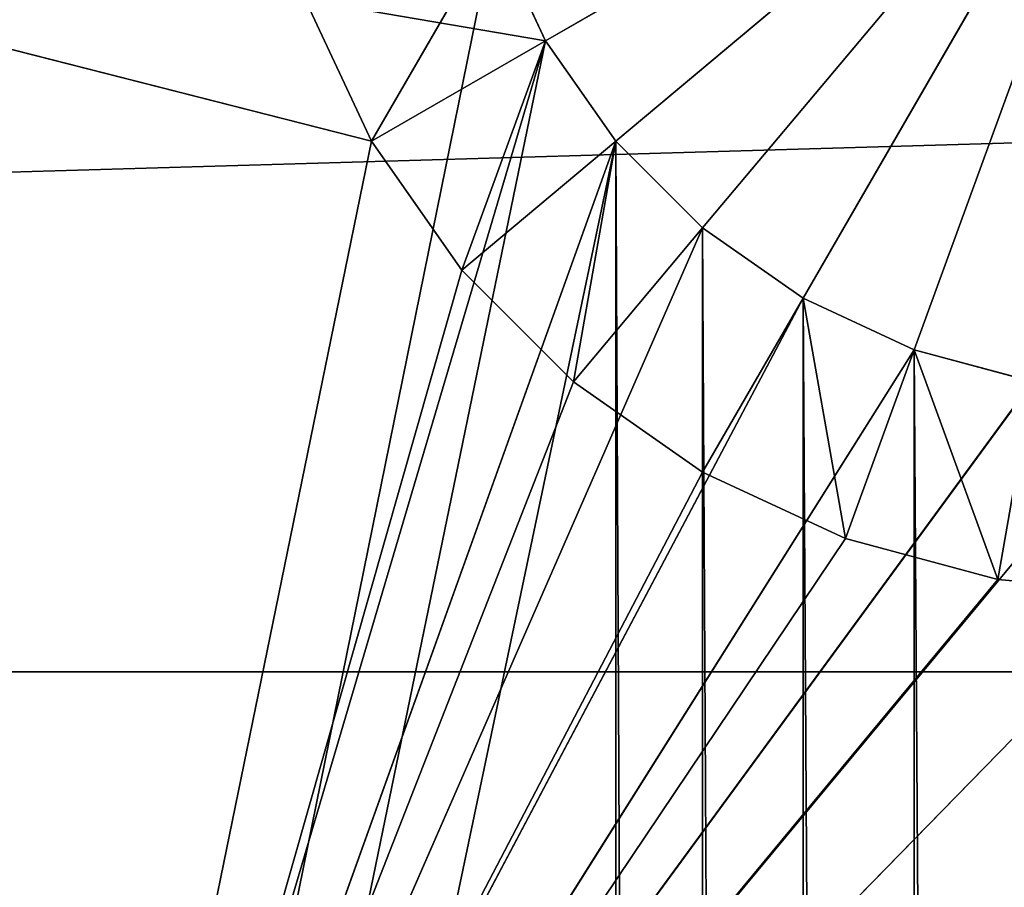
# Model space of a CAD drawing. Extents: x 226 to 378, y -30 to 313.
# Tile 175 of 656: x 279.84 to 282.95, y 80.37 to 83.11. Entities that reach past the tile are written whole.
import ezdxf

# ---------------------------------------------------------------- set-up
doc = ezdxf.new("R2010")
doc.units = 0
doc.header["$LTSCALE"] = 25.4
doc.layers.get('0').update_dxf_attribs({"color": 13, "linetype": 'CONTINUOUS'})
for name, color, linetype in [('_NCL1_2', 7, 'CONTINUOUS'), ('_NCL1_62', 7, 'CONTINUOUS'), ('_NCL1_64', 250, 'CONTINUOUS'), ('USER_LIBRARY_DIN_RAIL_DEFA', 254, 'CONTINUOUS')]:
    doc.layers.add(name, color=color, linetype=linetype)

# ---------------------------------------------------------------- blocks, each defined once
blk = doc.blocks.new('EWON_2005CD_4005CD_COSY141')
at = {"layer": '_NCL1_2', "color": 0}
for p, q in [((98.1156, 235.0427, 309.88), (94.615, 231.4575, 309.88)), ((98.1156, 235.0427, 309.88), (94.615, 231.4575, 309.88)), ((98.1156, 235.0427, 297.18), (94.615, 230.8225, 297.18)), ((98.1156, 235.0427, 297.18), (94.615, 230.8225, 297.18)), ((95.0009, 230.7887, 297.18), (98.1156, 235.0427, 297.18)), ((95.0009, 230.7887, 297.18), (98.1156, 235.0427, 297.18)), ((98.1156, 235.0427, 309.88), (95.1112, 231.4141, 309.88)), ((98.1156, 235.0427, 309.88), (95.1112, 231.4141, 309.88)), ((95.3751, 230.6885, 297.18), (98.1156, 235.0427, 297.18)), ((95.3751, 230.6885, 297.18), (98.1156, 235.0427, 297.18)), ((98.1156, 235.0427, 309.88), (95.5923, 231.2852, 309.88)), ((98.1156, 235.0427, 309.88), (95.5923, 231.2852, 309.88)), ((95.7262, 230.5247, 297.18), (98.1156, 235.0427, 297.18)), ((95.7262, 230.5247, 297.18), (98.1156, 235.0427, 297.18)), ((98.1156, 235.0427, 297.18), (96.0436, 230.3025, 297.18)), ((98.1156, 235.0427, 297.18), (96.0436, 230.3025, 297.18)), ((98.1156, 235.0427, 309.88), (96.0437, 231.0747, 309.88)), ((98.1156, 235.0427, 309.88), (96.0437, 231.0747, 309.88)), ((96.3175, 230.0286, 297.18), (98.1156, 235.0427, 297.18)), ((96.3175, 230.0286, 297.18), (98.1156, 235.0427, 297.18)), ((98.1156, 235.0427, 309.88), (96.4518, 230.789, 309.88)), ((98.1156, 235.0427, 309.88), (96.4518, 230.789, 309.88)), ((96.5397, 229.7113, 297.18), (98.1156, 235.0427, 297.18)), ((96.5397, 229.7113, 297.18), (98.1156, 235.0427, 297.18)), ((98.1156, 235.0427, 309.88), (96.804, 230.4368, 309.88)), ((98.1156, 235.0427, 309.88), (96.804, 230.4368, 309.88)), ((98.1156, 235.0427, 309.88), (97.0896, 230.0288, 309.88)), ((98.1156, 235.0427, 309.88), (97.0896, 230.0288, 309.88)), ((95.1112, 231.4141, 309.88), (94.615, 231.4575, 309.88)), ((95.1112, 231.4141, 309.88), (94.615, 231.4575, 309.88)), ((95.1112, 231.4141, 309.88), (95.0009, 230.7887, 309.245)), ((95.1112, 231.4141, 309.88), (95.0009, 230.7887, 309.245)), ((95.5923, 231.2852, 309.88), (95.1112, 231.4141, 309.88)), ((95.5923, 231.2852, 309.88), (95.1112, 231.4141, 309.88)), ((95.3751, 230.6885, 309.245), (95.1112, 231.4141, 309.88)), ((95.3751, 230.6885, 309.245), (95.1112, 231.4141, 309.88)), ((95.5923, 231.2852, 309.88), (95.3751, 230.6885, 309.245)), ((95.5923, 231.2852, 309.88), (95.3751, 230.6885, 309.245)), ((96.0437, 231.0747, 309.88), (95.5923, 231.2852, 309.88)), ((96.0437, 231.0747, 309.88), (95.5923, 231.2852, 309.88)), ((95.7262, 230.5247, 309.245), (95.5923, 231.2852, 309.88)), ((95.7262, 230.5247, 309.245), (95.5923, 231.2852, 309.88)), ((96.0437, 231.0747, 309.88), (95.7262, 230.5247, 309.245)), ((96.0437, 231.0747, 309.88), (95.7262, 230.5247, 309.245)), ((96.0436, 230.3025, 309.245), (96.0437, 231.0747, 309.88)), ((96.0436, 230.3025, 309.245), (96.0437, 231.0747, 309.88)), ((96.4518, 230.789, 309.88), (96.0437, 231.0747, 309.88)), ((96.4518, 230.789, 309.88), (96.0437, 231.0747, 309.88)), ((95.3751, 230.6885, 297.18), (95.0009, 230.7887, 309.245)), ((95.0009, 230.7887, 309.245), (95.3751, 230.6885, 309.245)), ((95.3751, 230.6885, 297.18), (95.0009, 230.7887, 309.245)), ((95.0009, 230.7887, 309.245), (95.3751, 230.6885, 309.245)), ((96.4518, 230.789, 309.88), (96.0436, 230.3025, 309.245)), ((96.4518, 230.789, 309.88), (96.0436, 230.3025, 309.245)), ((96.3175, 230.0286, 309.245), (96.4518, 230.789, 309.88)), ((96.3175, 230.0286, 309.245), (96.4518, 230.789, 309.88)), ((96.804, 230.4368, 309.88), (96.4518, 230.789, 309.88)), ((96.804, 230.4368, 309.88), (96.4518, 230.789, 309.88)), ((95.3751, 230.6885, 309.245), (95.3751, 230.6885, 297.18)), ((95.7262, 230.5247, 297.18), (95.3751, 230.6885, 309.245)), ((95.3751, 230.6885, 309.245), (95.7262, 230.5247, 309.245)), ((95.7262, 230.5247, 297.18), (95.3751, 230.6885, 309.245)), ((95.3751, 230.6885, 309.245), (95.3751, 230.6885, 297.18)), ((95.3751, 230.6885, 309.245), (95.7262, 230.5247, 309.245)), ((95.7262, 230.5247, 309.245), (95.7262, 230.5247, 297.18)), ((96.0436, 230.3025, 297.18), (95.7262, 230.5247, 309.245)), ((95.7262, 230.5247, 309.245), (96.0436, 230.3025, 309.245)), ((96.0436, 230.3025, 297.18), (95.7262, 230.5247, 309.245)), ((95.7262, 230.5247, 309.245), (95.7262, 230.5247, 297.18)), ((95.7262, 230.5247, 309.245), (96.0436, 230.3025, 309.245)), ((96.804, 230.4368, 309.88), (96.3175, 230.0286, 309.245)), ((96.804, 230.4368, 309.88), (96.3175, 230.0286, 309.245)), ((96.5397, 229.7113, 309.245), (96.804, 230.4368, 309.88)), ((96.5397, 229.7113, 309.245), (96.804, 230.4368, 309.88)), ((97.0896, 230.0288, 309.88), (96.804, 230.4368, 309.88)), ((97.0896, 230.0288, 309.88), (96.804, 230.4368, 309.88)), ((96.0436, 230.3025, 309.245), (96.0436, 230.3025, 297.18)), ((96.3175, 230.0286, 297.18), (96.0436, 230.3025, 309.245)), ((96.0436, 230.3025, 309.245), (96.3175, 230.0286, 309.245)), ((96.3175, 230.0286, 297.18), (96.0436, 230.3025, 309.245)), ((96.0436, 230.3025, 309.245), (96.0436, 230.3025, 297.18)), ((96.0436, 230.3025, 309.245), (96.3175, 230.0286, 309.245)), ((96.3175, 230.0286, 309.245), (96.3175, 230.0286, 297.18)), ((96.5397, 229.7113, 297.18), (96.3175, 230.0286, 309.245)), ((96.3175, 230.0286, 309.245), (96.5397, 229.7113, 309.245)), ((96.5397, 229.7113, 297.18), (96.3175, 230.0286, 309.245)), ((96.3175, 230.0286, 309.245), (96.3175, 230.0286, 297.18)), ((96.3175, 230.0286, 309.245), (96.5397, 229.7113, 309.245)), ((97.0896, 230.0288, 309.88), (96.5397, 229.7113, 309.245)), ((97.0896, 230.0288, 309.88), (96.5397, 229.7113, 309.245)), ((96.7035, 229.3601, 309.245), (97.0896, 230.0288, 309.88)), ((96.7035, 229.3601, 309.245), (97.0896, 230.0288, 309.88)), ((97.0896, 230.0288, 309.88), (101.9449, 228.7897, 309.88)), ((97.3002, 229.5773, 309.88), (97.0896, 230.0288, 309.88)), ((97.0896, 230.0288, 309.88), (101.9449, 228.7897, 309.88)), ((97.3002, 229.5773, 309.88), (97.0896, 230.0288, 309.88)), ((96.5397, 229.7113, 297.18), (101.9449, 228.7897, 297.18)), ((96.5397, 229.7113, 297.18), (101.9449, 228.7897, 297.18)), ((96.5397, 229.7113, 309.245), (96.5397, 229.7113, 297.18)), ((96.7035, 229.3601, 297.18), (96.5397, 229.7113, 309.245)), ((96.5397, 229.7113, 309.245), (96.7035, 229.3601, 309.245)), ((96.7035, 229.3601, 297.18), (96.5397, 229.7113, 309.245)), ((96.5397, 229.7113, 309.245), (96.5397, 229.7113, 297.18)), ((96.5397, 229.7113, 309.245), (96.7035, 229.3601, 309.245))]:
    blk.add_line(p, q, dxfattribs=at)
at = {"layer": '_NCL1_62', "color": 0}
for p, q in [((95.3751, 230.6885, 297.18), (94.615, 228.6, 295.8446)), ((95.3751, 230.6885, 297.18), (94.615, 228.6, 295.8446)), ((95.7262, 230.5247, 297.18), (94.615, 228.6, 295.8446)), ((95.7262, 230.5247, 297.18), (94.615, 228.6, 295.8446)), ((94.615, 228.6, 295.8446), (96.0436, 230.3025, 297.18)), ((94.615, 228.6, 295.8446), (96.0436, 230.3025, 297.18)), ((96.3175, 230.0286, 297.18), (94.615, 228.6, 295.8446)), ((96.3175, 230.0286, 297.18), (94.615, 228.6, 295.8446)), ((96.5397, 229.7113, 297.18), (94.615, 228.6, 295.8446)), ((96.5397, 229.7113, 297.18), (94.615, 228.6, 295.8446))]:
    blk.add_line(p, q, dxfattribs=at)
at = {"layer": '_NCL1_64', "color": 0}
for p, q in [((96.3175, 230.0286, 297.18), (111.76, 303.53, 297.18)), ((96.3175, 230.0286, 297.18), (111.76, 303.53, 297.18)), ((111.76, 303.53, 297.18), (96.5397, 229.7113, 297.18)), ((111.76, 303.53, 297.18), (96.5397, 229.7113, 297.18)), ((96.7035, 229.3601, 297.18), (111.76, 303.53, 297.18)), ((96.7035, 229.3601, 297.18), (111.76, 303.53, 297.18)), ((96.3175, 290.6714, 297.18), (96.3175, 230.0286, 297.18)), ((96.3175, 290.6714, 297.18), (96.3175, 230.0286, 297.18)), ((96.0436, 230.3025, 297.18), (96.0436, 290.3975, 297.18)), ((96.0436, 290.3975, 297.18), (96.3175, 230.0286, 297.18)), ((96.0436, 230.3025, 297.18), (96.0436, 290.3975, 297.18)), ((96.0436, 290.3975, 297.18), (96.3175, 230.0286, 297.18)), ((95.7262, 230.5247, 297.18), (95.7262, 290.1753, 297.18)), ((95.7262, 290.1753, 297.18), (96.0436, 230.3025, 297.18)), ((95.7262, 230.5247, 297.18), (95.7262, 290.1753, 297.18)), ((95.7262, 290.1753, 297.18), (96.0436, 230.3025, 297.18)), ((95.3751, 230.6885, 297.18), (95.3751, 290.0115, 297.18)), ((95.3751, 290.0115, 297.18), (95.7262, 230.5247, 297.18)), ((95.3751, 230.6885, 297.18), (95.3751, 290.0115, 297.18)), ((95.3751, 290.0115, 297.18), (95.7262, 230.5247, 297.18)), ((95.0009, 289.9113, 297.18), (95.3751, 230.6885, 297.18)), ((95.0009, 289.9113, 297.18), (95.3751, 230.6885, 297.18)), ((95.0009, 230.7887, 297.18), (95.3751, 230.6885, 297.18)), ((95.0009, 230.7887, 297.18), (95.3751, 230.6885, 297.18)), ((95.0009, 230.7887, 297.18), (95.3751, 230.6885, 297.18)), ((95.0009, 230.7887, 297.18), (95.3751, 230.6885, 297.18)), ((95.3751, 230.6885, 297.18), (95.7262, 230.5247, 297.18)), ((95.3751, 230.6885, 297.18), (95.7262, 230.5247, 297.18)), ((95.3751, 230.6885, 297.18), (95.7262, 230.5247, 297.18)), ((95.3751, 230.6885, 297.18), (95.7262, 230.5247, 297.18)), ((95.7262, 230.5247, 297.18), (96.0436, 230.3025, 297.18)), ((95.7262, 230.5247, 297.18), (96.0436, 230.3025, 297.18)), ((95.7262, 230.5247, 297.18), (96.0436, 230.3025, 297.18)), ((95.7262, 230.5247, 297.18), (96.0436, 230.3025, 297.18)), ((96.0436, 230.3025, 297.18), (96.3175, 230.0286, 297.18)), ((96.0436, 230.3025, 297.18), (96.3175, 230.0286, 297.18)), ((96.0436, 230.3025, 297.18), (96.3175, 230.0286, 297.18)), ((96.0436, 230.3025, 297.18), (96.3175, 230.0286, 297.18)), ((96.3175, 230.0286, 297.18), (96.5397, 229.7113, 297.18)), ((96.3175, 230.0286, 297.18), (96.5397, 229.7113, 297.18)), ((96.3175, 230.0286, 297.18), (96.5397, 229.7113, 297.18)), ((96.3175, 230.0286, 297.18), (96.5397, 229.7113, 297.18)), ((96.5397, 229.7113, 297.18), (96.7035, 229.3601, 297.18)), ((96.5397, 229.7113, 297.18), (96.7035, 229.3601, 297.18)), ((96.5397, 229.7113, 297.18), (96.7035, 229.3601, 297.18)), ((96.5397, 229.7113, 297.18), (96.7035, 229.3601, 297.18))]:
    blk.add_line(p, q, dxfattribs=at)
at = {"layer": 'USER_LIBRARY_DIN_RAIL_DEFA', "color": 0}
for p, q in [((152.4, 231.706, 22.86), (0, 231.706, 20.32)), ((0, 231.706, 20.32), (152.4, 231.706, 20.32)), ((152.4, 231.706, 22.86), (0, 231.706, 22.86)), ((152.4, 231.706, 22.86), (0, 231.706, 20.32)), ((0, 231.706, 20.32), (152.4, 231.706, 20.32)), ((0, 227.261, 20.32), (152.4, 231.706, 20.32)), ((0, 227.261, 20.32), (152.4, 231.706, 20.32)), ((152.4, 231.706, 22.86), (0, 231.706, 22.86))]:
    blk.add_line(p, q, dxfattribs=at)
at = {"layer": '_NCL1_2', "color": 7}
mesh = blk.add_polyface(dxfattribs=at)
corners = [(98.1156, 235.0427, 309.88), (94.615, 231.4575, 309.88), (90.7857, 234.853, 309.88)]
mesh.append_faces([[corners[k] for k in face] for face in [(0, 1, 2)]], dxfattribs={"color": 7})
mesh = blk.add_polyface(dxfattribs=at)
corners = [(98.1156, 235.0427, 297.18), (90.7857, 234.853, 297.18), (94.615, 230.8225, 297.18)]
mesh.append_faces([[corners[k] for k in face] for face in [(0, 1, 2)]], dxfattribs={"color": 7})
mesh = blk.add_polyface(dxfattribs=at)
corners = [(98.1156, 235.0427, 309.88), (95.1112, 231.4141, 309.88), (94.615, 231.4575, 309.88)]
mesh.append_faces([[corners[k] for k in face] for face in [(0, 1, 2)]], dxfattribs={"color": 7})
mesh = blk.add_polyface(dxfattribs=at)
corners = [(98.1156, 235.0427, 297.18), (94.615, 230.8225, 297.18), (95.0009, 230.7887, 297.18)]
mesh.append_faces([[corners[k] for k in face] for face in [(0, 1, 2)]], dxfattribs={"color": 7})
mesh = blk.add_polyface(dxfattribs=at)
corners = [(98.1156, 235.0427, 297.18), (95.0009, 230.7887, 297.18), (95.3751, 230.6885, 297.18)]
mesh.append_faces([[corners[k] for k in face] for face in [(0, 1, 2)]], dxfattribs={"color": 7})
mesh = blk.add_polyface(dxfattribs=at)
corners = [(98.1156, 235.0427, 309.88), (95.5923, 231.2852, 309.88), (95.1112, 231.4141, 309.88)]
mesh.append_faces([[corners[k] for k in face] for face in [(0, 1, 2)]], dxfattribs={"color": 7})
mesh = blk.add_polyface(dxfattribs=at)
corners = [(98.1156, 235.0427, 297.18), (95.3751, 230.6885, 297.18), (95.7262, 230.5247, 297.18)]
mesh.append_faces([[corners[k] for k in face] for face in [(0, 1, 2)]], dxfattribs={"color": 7})
mesh = blk.add_polyface(dxfattribs=at)
corners = [(98.1156, 235.0427, 309.88), (96.0437, 231.0747, 309.88), (95.5923, 231.2852, 309.88)]
mesh.append_faces([[corners[k] for k in face] for face in [(0, 1, 2)]], dxfattribs={"color": 7})
mesh = blk.add_polyface(dxfattribs=at)
corners = [(98.1156, 235.0427, 297.18), (95.7262, 230.5247, 297.18), (96.0436, 230.3025, 297.18)]
mesh.append_faces([[corners[k] for k in face] for face in [(0, 1, 2)]], dxfattribs={"color": 7})
mesh = blk.add_polyface(dxfattribs=at)
corners = [(98.1156, 235.0427, 297.18), (96.0436, 230.3025, 297.18), (96.3175, 230.0286, 297.18)]
mesh.append_faces([[corners[k] for k in face] for face in [(0, 1, 2)]], dxfattribs={"color": 7})
mesh = blk.add_polyface(dxfattribs=at)
corners = [(98.1156, 235.0427, 309.88), (96.4518, 230.789, 309.88), (96.0437, 231.0747, 309.88)]
mesh.append_faces([[corners[k] for k in face] for face in [(0, 1, 2)]], dxfattribs={"color": 7})
mesh = blk.add_polyface(dxfattribs=at)
corners = [(98.1156, 235.0427, 297.18), (96.3175, 230.0286, 297.18), (96.5397, 229.7113, 297.18)]
mesh.append_faces([[corners[k] for k in face] for face in [(0, 1, 2)]], dxfattribs={"color": 7})
mesh = blk.add_polyface(dxfattribs=at)
corners = [(98.1156, 235.0427, 309.88), (96.804, 230.4368, 309.88), (96.4518, 230.789, 309.88)]
mesh.append_faces([[corners[k] for k in face] for face in [(0, 1, 2)]], dxfattribs={"color": 7})
mesh = blk.add_polyface(dxfattribs=at)
corners = [(101.9449, 228.7897, 297.18), (98.1156, 235.0427, 297.18), (96.5397, 229.7113, 297.18)]
mesh.append_faces([[corners[k] for k in face] for face in [(0, 1, 2)]], dxfattribs={"color": 7})
mesh = blk.add_polyface(dxfattribs=at)
corners = [(98.1156, 235.0427, 309.88), (97.0896, 230.0288, 309.88), (96.804, 230.4368, 309.88)]
mesh.append_faces([[corners[k] for k in face] for face in [(0, 1, 2)]], dxfattribs={"color": 7})
mesh = blk.add_polyface(dxfattribs=at)
corners = [(101.9449, 228.7897, 309.88), (97.0896, 230.0288, 309.88), (98.1156, 235.0427, 309.88)]
mesh.append_faces([[corners[k] for k in face] for face in [(0, 1, 2)]], dxfattribs={"color": 7})
mesh = blk.add_polyface(dxfattribs=at)
corners = [(98.1156, 235.0427, 309.88), (101.9449, 228.7897, 297.18), (101.9449, 228.7897, 309.88)]
mesh.append_faces([[corners[k] for k in face] for face in [(0, 1, 2)]], dxfattribs={"color": 7})
mesh = blk.add_polyface(dxfattribs=at)
corners = [(98.1156, 235.0427, 297.18), (101.9449, 228.7897, 297.18), (98.1156, 235.0427, 309.88)]
mesh.append_faces([[corners[k] for k in face] for face in [(0, 1, 2)]], dxfattribs={"color": 7})
mesh = blk.add_polyface(dxfattribs=at)
corners = [(95.1112, 231.4141, 309.88), (95.0009, 230.7887, 309.245), (94.615, 231.4575, 309.88)]
mesh.append_faces([[corners[k] for k in face] for face in [(0, 1, 2)]], dxfattribs={"color": 7})
mesh = blk.add_polyface(dxfattribs=at)
corners = [(95.3751, 230.6885, 309.245), (95.0009, 230.7887, 309.245), (95.1112, 231.4141, 309.88)]
mesh.append_faces([[corners[k] for k in face] for face in [(0, 1, 2)]], dxfattribs={"color": 7})
mesh = blk.add_polyface(dxfattribs=at)
corners = [(95.5923, 231.2852, 309.88), (95.3751, 230.6885, 309.245), (95.1112, 231.4141, 309.88)]
mesh.append_faces([[corners[k] for k in face] for face in [(0, 1, 2)]], dxfattribs={"color": 7})
mesh = blk.add_polyface(dxfattribs=at)
corners = [(95.7262, 230.5247, 309.245), (95.3751, 230.6885, 309.245), (95.5923, 231.2852, 309.88)]
mesh.append_faces([[corners[k] for k in face] for face in [(0, 1, 2)]], dxfattribs={"color": 7})
mesh = blk.add_polyface(dxfattribs=at)
corners = [(96.0437, 231.0747, 309.88), (95.7262, 230.5247, 309.245), (95.5923, 231.2852, 309.88)]
mesh.append_faces([[corners[k] for k in face] for face in [(0, 1, 2)]], dxfattribs={"color": 7})
mesh = blk.add_polyface(dxfattribs=at)
corners = [(96.0437, 231.0747, 309.88), (96.0436, 230.3025, 309.245), (95.7262, 230.5247, 309.245)]
mesh.append_faces([[corners[k] for k in face] for face in [(0, 1, 2)]], dxfattribs={"color": 7})
mesh = blk.add_polyface(dxfattribs=at)
corners = [(96.4518, 230.789, 309.88), (96.0436, 230.3025, 309.245), (96.0437, 231.0747, 309.88)]
mesh.append_faces([[corners[k] for k in face] for face in [(0, 1, 2)]], dxfattribs={"color": 7})
mesh = blk.add_polyface(dxfattribs=at)
corners = [(95.3751, 230.6885, 309.245), (95.3751, 230.6885, 297.18), (95.0009, 230.7887, 309.245)]
mesh.append_faces([[corners[k] for k in face] for face in [(0, 1, 2)]], dxfattribs={"color": 7})
mesh = blk.add_polyface(dxfattribs=at)
corners = [(95.0009, 230.7887, 309.245), (95.3751, 230.6885, 297.18), (95.0009, 230.7887, 297.18)]
mesh.append_faces([[corners[k] for k in face] for face in [(0, 1, 2)]], dxfattribs={"color": 7})
mesh = blk.add_polyface(dxfattribs=at)
corners = [(96.4518, 230.789, 309.88), (96.3175, 230.0286, 309.245), (96.0436, 230.3025, 309.245)]
mesh.append_faces([[corners[k] for k in face] for face in [(0, 1, 2)]], dxfattribs={"color": 7})
mesh = blk.add_polyface(dxfattribs=at)
corners = [(96.804, 230.4368, 309.88), (96.3175, 230.0286, 309.245), (96.4518, 230.789, 309.88)]
mesh.append_faces([[corners[k] for k in face] for face in [(0, 1, 2)]], dxfattribs={"color": 7})
mesh = blk.add_polyface(dxfattribs=at)
corners = [(95.7262, 230.5247, 309.245), (95.7262, 230.5247, 297.18), (95.3751, 230.6885, 309.245)]
mesh.append_faces([[corners[k] for k in face] for face in [(0, 1, 2)]], dxfattribs={"color": 7})
mesh = blk.add_polyface(dxfattribs=at)
corners = [(95.3751, 230.6885, 309.245), (95.7262, 230.5247, 297.18), (95.3751, 230.6885, 297.18)]
mesh.append_faces([[corners[k] for k in face] for face in [(0, 1, 2)]], dxfattribs={"color": 7})
mesh = blk.add_polyface(dxfattribs=at)
corners = [(96.0436, 230.3025, 309.245), (96.0436, 230.3025, 297.18), (95.7262, 230.5247, 309.245)]
mesh.append_faces([[corners[k] for k in face] for face in [(0, 1, 2)]], dxfattribs={"color": 7})
mesh = blk.add_polyface(dxfattribs=at)
corners = [(95.7262, 230.5247, 309.245), (96.0436, 230.3025, 297.18), (95.7262, 230.5247, 297.18)]
mesh.append_faces([[corners[k] for k in face] for face in [(0, 1, 2)]], dxfattribs={"color": 7})
mesh = blk.add_polyface(dxfattribs=at)
corners = [(96.804, 230.4368, 309.88), (96.5397, 229.7113, 309.245), (96.3175, 230.0286, 309.245)]
mesh.append_faces([[corners[k] for k in face] for face in [(0, 1, 2)]], dxfattribs={"color": 7})
mesh = blk.add_polyface(dxfattribs=at)
corners = [(97.0896, 230.0288, 309.88), (96.5397, 229.7113, 309.245), (96.804, 230.4368, 309.88)]
mesh.append_faces([[corners[k] for k in face] for face in [(0, 1, 2)]], dxfattribs={"color": 7})
mesh = blk.add_polyface(dxfattribs=at)
corners = [(96.3175, 230.0286, 309.245), (96.3175, 230.0286, 297.18), (96.0436, 230.3025, 309.245)]
mesh.append_faces([[corners[k] for k in face] for face in [(0, 1, 2)]], dxfattribs={"color": 7})
mesh = blk.add_polyface(dxfattribs=at)
corners = [(96.0436, 230.3025, 309.245), (96.3175, 230.0286, 297.18), (96.0436, 230.3025, 297.18)]
mesh.append_faces([[corners[k] for k in face] for face in [(0, 1, 2)]], dxfattribs={"color": 7})
mesh = blk.add_polyface(dxfattribs=at)
corners = [(96.3175, 230.0286, 309.245), (96.5397, 229.7113, 309.245), (96.5397, 229.7113, 297.18)]
mesh.append_faces([[corners[k] for k in face] for face in [(0, 1, 2)]], dxfattribs={"color": 7})
mesh = blk.add_polyface(dxfattribs=at)
corners = [(96.3175, 230.0286, 309.245), (96.5397, 229.7113, 297.18), (96.3175, 230.0286, 297.18)]
mesh.append_faces([[corners[k] for k in face] for face in [(0, 1, 2)]], dxfattribs={"color": 7})
mesh = blk.add_polyface(dxfattribs=at)
corners = [(97.0896, 230.0288, 309.88), (96.7035, 229.3601, 309.245), (96.5397, 229.7113, 309.245)]
mesh.append_faces([[corners[k] for k in face] for face in [(0, 1, 2)]], dxfattribs={"color": 7})
mesh = blk.add_polyface(dxfattribs=at)
corners = [(97.3002, 229.5773, 309.88), (96.7035, 229.3601, 309.245), (97.0896, 230.0288, 309.88)]
mesh.append_faces([[corners[k] for k in face] for face in [(0, 1, 2)]], dxfattribs={"color": 7})
mesh = blk.add_polyface(dxfattribs=at)
corners = [(101.9449, 228.7897, 309.88), (97.3002, 229.5773, 309.88), (97.0896, 230.0288, 309.88)]
mesh.append_faces([[corners[k] for k in face] for face in [(0, 1, 2)]], dxfattribs={"color": 7})
mesh = blk.add_polyface(dxfattribs=at)
corners = [(101.9449, 228.7897, 297.18), (96.5397, 229.7113, 297.18), (96.7035, 229.3601, 297.18)]
mesh.append_faces([[corners[k] for k in face] for face in [(0, 1, 2)]], dxfattribs={"color": 7})
mesh = blk.add_polyface(dxfattribs=at)
corners = [(96.5397, 229.7113, 309.245), (96.7035, 229.3601, 309.245), (96.7035, 229.3601, 297.18)]
mesh.append_faces([[corners[k] for k in face] for face in [(0, 1, 2)]], dxfattribs={"color": 7})
mesh = blk.add_polyface(dxfattribs=at)
corners = [(96.5397, 229.7113, 309.245), (96.7035, 229.3601, 297.18), (96.5397, 229.7113, 297.18)]
mesh.append_faces([[corners[k] for k in face] for face in [(0, 1, 2)]], dxfattribs={"color": 7})
at = {"layer": '_NCL1_62', "color": 7}
mesh = blk.add_polyface(dxfattribs=at)
corners = [(119.38, 342.9, 27.94), (45.72, 248.92, 27.94), (119.38, 151.13, 27.94)]
mesh.append_faces([[corners[k] for k in face] for face in [(0, 1, 2)]], dxfattribs={"color": 7})
mesh = blk.add_polyface(dxfattribs=at)
corners = [(119.38, 151.13, 27.94), (45.72, 248.92, 27.94), (45.72, 241.3, 27.94)]
mesh.append_faces([[corners[k] for k in face] for face in [(0, 1, 2)]], dxfattribs={"color": 7})
mesh = blk.add_polyface(dxfattribs=at)
corners = [(119.38, 151.13, 27.94), (45.72, 241.3, 27.94), (45.72, 236.22, 27.94)]
mesh.append_faces([[corners[k] for k in face] for face in [(0, 1, 2)]], dxfattribs={"color": 7})
mesh = blk.add_polyface(dxfattribs=at)
corners = [(119.38, 151.13, 27.94), (45.72, 236.22, 27.94), (45.72, 228.6, 27.94)]
mesh.append_faces([[corners[k] for k in face] for face in [(0, 1, 2)]], dxfattribs={"color": 7})
mesh = blk.add_polyface(dxfattribs=at)
corners = [(95.3751, 230.6885, 297.18), (94.615, 228.6, 295.8446), (95.0009, 230.7887, 297.18)]
mesh.append_faces([[corners[k] for k in face] for face in [(0, 1, 2)]], dxfattribs={"color": 7})
mesh = blk.add_polyface(dxfattribs=at)
corners = [(95.7262, 230.5247, 297.18), (94.615, 228.6, 295.8446), (95.3751, 230.6885, 297.18)]
mesh.append_faces([[corners[k] for k in face] for face in [(0, 1, 2)]], dxfattribs={"color": 7})
mesh = blk.add_polyface(dxfattribs=at)
corners = [(96.0436, 230.3025, 297.18), (94.615, 228.6, 295.8446), (95.7262, 230.5247, 297.18)]
mesh.append_faces([[corners[k] for k in face] for face in [(0, 1, 2)]], dxfattribs={"color": 7})
mesh = blk.add_polyface(dxfattribs=at)
corners = [(96.3175, 230.0286, 297.18), (94.615, 228.6, 295.8446), (96.0436, 230.3025, 297.18)]
mesh.append_faces([[corners[k] for k in face] for face in [(0, 1, 2)]], dxfattribs={"color": 7})
mesh = blk.add_polyface(dxfattribs=at)
corners = [(96.5397, 229.7113, 297.18), (94.615, 228.6, 295.8446), (96.3175, 230.0286, 297.18)]
mesh.append_faces([[corners[k] for k in face] for face in [(0, 1, 2)]], dxfattribs={"color": 7})
mesh = blk.add_polyface(dxfattribs=at)
corners = [(96.7035, 229.3601, 297.18), (94.615, 228.6, 295.8446), (96.5397, 229.7113, 297.18)]
mesh.append_faces([[corners[k] for k in face] for face in [(0, 1, 2)]], dxfattribs={"color": 7})
at = {"layer": '_NCL1_64', "color": 250}
mesh = blk.add_polyface(dxfattribs=at)
corners = [(111.76, 303.53, 297.18), (96.5397, 229.7113, 297.18), (96.3175, 230.0286, 297.18)]
mesh.append_faces([[corners[k] for k in face] for face in [(0, 1, 2)]], dxfattribs={"color": 250})
mesh = blk.add_polyface(dxfattribs=at)
corners = [(111.76, 303.53, 297.18), (96.3175, 230.0286, 297.18), (96.3175, 290.6714, 297.18)]
mesh.append_faces([[corners[k] for k in face] for face in [(0, 1, 2)]], dxfattribs={"color": 250})
mesh = blk.add_polyface(dxfattribs=at)
corners = [(111.76, 303.53, 297.18), (96.7035, 229.3601, 297.18), (96.5397, 229.7113, 297.18)]
mesh.append_faces([[corners[k] for k in face] for face in [(0, 1, 2)]], dxfattribs={"color": 250})
mesh = blk.add_polyface(dxfattribs=at)
corners = [(111.76, 303.53, 297.18), (106.68, 213.36, 297.18), (96.7035, 229.3601, 297.18)]
mesh.append_faces([[corners[k] for k in face] for face in [(0, 1, 2)]], dxfattribs={"color": 250})
mesh = blk.add_polyface(dxfattribs=at)
corners = [(96.3175, 230.0286, 297.18), (96.0436, 290.3975, 297.18), (96.3175, 290.6714, 297.18)]
mesh.append_faces([[corners[k] for k in face] for face in [(0, 1, 2)]], dxfattribs={"color": 250})
mesh = blk.add_polyface(dxfattribs=at)
corners = [(96.0436, 230.3025, 297.18), (95.7262, 290.1753, 297.18), (96.0436, 290.3975, 297.18)]
mesh.append_faces([[corners[k] for k in face] for face in [(0, 1, 2)]], dxfattribs={"color": 250})
mesh = blk.add_polyface(dxfattribs=at)
corners = [(96.3175, 230.0286, 297.18), (96.0436, 230.3025, 297.18), (96.0436, 290.3975, 297.18)]
mesh.append_faces([[corners[k] for k in face] for face in [(0, 1, 2)]], dxfattribs={"color": 250})
mesh = blk.add_polyface(dxfattribs=at)
corners = [(95.7262, 230.5247, 297.18), (95.3751, 290.0115, 297.18), (95.7262, 290.1753, 297.18)]
mesh.append_faces([[corners[k] for k in face] for face in [(0, 1, 2)]], dxfattribs={"color": 250})
mesh = blk.add_polyface(dxfattribs=at)
corners = [(96.0436, 230.3025, 297.18), (95.7262, 230.5247, 297.18), (95.7262, 290.1753, 297.18)]
mesh.append_faces([[corners[k] for k in face] for face in [(0, 1, 2)]], dxfattribs={"color": 250})
mesh = blk.add_polyface(dxfattribs=at)
corners = [(95.3751, 230.6885, 297.18), (95.0009, 289.9113, 297.18), (95.3751, 290.0115, 297.18)]
mesh.append_faces([[corners[k] for k in face] for face in [(0, 1, 2)]], dxfattribs={"color": 250})
mesh = blk.add_polyface(dxfattribs=at)
corners = [(95.7262, 230.5247, 297.18), (95.3751, 230.6885, 297.18), (95.3751, 290.0115, 297.18)]
mesh.append_faces([[corners[k] for k in face] for face in [(0, 1, 2)]], dxfattribs={"color": 250})
mesh = blk.add_polyface(dxfattribs=at)
corners = [(95.3751, 230.6885, 297.18), (95.0009, 230.7887, 297.18), (95.0009, 289.9113, 297.18)]
mesh.append_faces([[corners[k] for k in face] for face in [(0, 1, 2)]], dxfattribs={"color": 250})
at = {"layer": 'USER_LIBRARY_DIN_RAIL_DEFA', "color": 254}
mesh = blk.add_polyface(dxfattribs=at)
corners = [(152.4, 231.706, 22.86), (0, 231.706, 20.32), (152.4, 231.706, 20.32)]
mesh.append_faces([[corners[k] for k in face] for face in [(0, 1, 2)]], dxfattribs={"color": 254})
mesh = blk.add_polyface(dxfattribs=at)
corners = [(0, 231.706, 22.86), (0, 231.706, 20.32), (152.4, 231.706, 22.86)]
mesh.append_faces([[corners[k] for k in face] for face in [(0, 1, 2)]], dxfattribs={"color": 254})
mesh = blk.add_polyface(dxfattribs=at)
corners = [(152.4, 231.706, 20.32), (0, 231.706, 20.32), (0, 227.261, 20.32)]
mesh.append_faces([[corners[k] for k in face] for face in [(0, 1, 2)]], dxfattribs={"color": 254})
mesh = blk.add_polyface(dxfattribs=at)
corners = [(152.4, 231.706, 20.32), (0, 227.261, 20.32), (152.4, 227.261, 20.32)]
mesh.append_faces([[corners[k] for k in face] for face in [(0, 1, 2)]], dxfattribs={"color": 254})
mesh = blk.add_polyface(dxfattribs=at)
corners = [(152.4, 225.991, 22.86), (0, 231.706, 22.86), (152.4, 231.706, 22.86)]
mesh.append_faces([[corners[k] for k in face] for face in [(0, 1, 2)]], dxfattribs={"color": 254})
mesh = blk.add_polyface(dxfattribs=at)
corners = [(152.4, 225.991, 22.86), (0, 225.991, 22.86), (0, 231.706, 22.86)]
mesh.append_faces([[corners[k] for k in face] for face in [(0, 1, 2)]], dxfattribs={"color": 254})

msp = doc.modelspace()

# ---------------------------------------------------------------- block references
at = {"color": 0, "rotation": 179.9999999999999}
msp.add_blockref('EWON_2005CD_4005CD_COSY141', (378.0374, 312.7553), dxfattribs=at)

doc.saveas('drawing.dxf')
